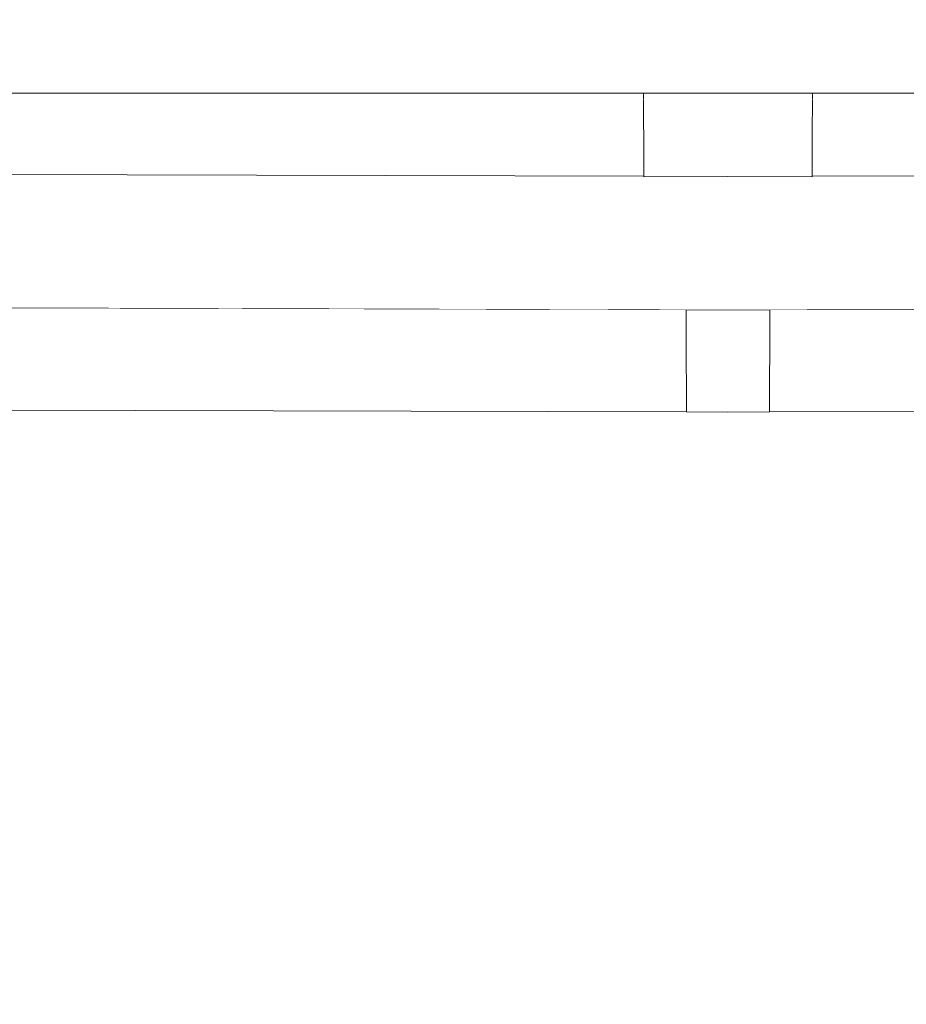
# Model space of a CAD drawing. Header units: millimetres. Extents: x -30280 to 309309, y -17460 to 4378.
# Tile 916 of 1056: x 252619 to 252758, y -13150 to -12996. Entities that reach past the tile are written whole.
import ezdxf

# ---------------------------------------------------------------- set-up
doc = ezdxf.new("R2010")
doc.units = ezdxf.units.MM
doc.header["$MEASUREMENT"] = 0
doc.linetypes.add('Wipeout_Contour', pattern=[1000, 0, -1000])
for name, color, linetype in [('Nuevo_08_E_Envans secs', 7, 'Continuous'), ('Nuevo_09_EI_Mobiliari general', 7, 'Continuous'), ('Nuevo_Ventanas Archicad', 7, 'Continuous')]:
    doc.layers.add(name, color=color, linetype=linetype)
doc.layers.add('Nuevo_09_EI_Mobiliari general_Pluma_Nº__1', color=7, linetype='Continuous', lineweight=5)

# ---------------------------------------------------------------- blocks, each defined once
blk = doc.blocks.new('Elem Sección_541_6', base_point=(235890.59, -13459.98))
at = {"color": 254, "linetype": 'Wipeout_Contour', "lineweight": 0, "ltscale": 1517989.291840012}
blk.add_wipeout([(248979.88, -11359.98), (254508.64, -11359.98), (254508.64, -13457.98), (254654.2, -13457.98), (254654.2, -11012.98), (248979.88, -11012.98)], dxfattribs=at).dxf.layer = 'Nuevo_08_E_Envans secs'
blk = doc.blocks.new('Elem Sección_543_6', base_point=(235890.59, -13459.98))
at = {"color": 254, "linetype": 'Wipeout_Contour', "lineweight": 0, "ltscale": 31165908.05935061}
blk.add_wipeout([(253368.64, -11399.98), (248979.88, -11399.98), (248979.88, -13305.67), (249022.42, -13068.12), (249023.05, -13065.78), (249026.98, -13043.49), (249005.39, -13043.49), (249005.39, -12987.92), (249005.46, -12987.92), (249019.02, -12561.81), (249441.75, -12561.81), (249455.32, -12987.92), (249455.39, -12987.92), (249455.39, -13043.49), (249433.79, -13043.49), (249437.72, -13065.78), (249438.36, -13068.12), (249480.39, -13302.86), (249522.42, -13068.12), (249523.05, -13065.78), (249526.98, -13043.49), (249505.39, -13043.49), (249505.39, -12987.92), (249505.46, -12987.92), (249519.02, -12561.81), (249941.75, -12561.81), (249955.32, -12987.92), (249955.39, -12987.92), (249955.39, -13043.49), (249933.79, -13043.49), (249937.72, -13065.78), (249938.36, -13068.12), (249980.39, -13302.86), (250022.42, -13068.12), (250023.05, -13065.78), (250026.98, -13043.49), (250005.39, -13043.49), (250005.39, -12987.92), (250005.46, -12987.92), (250019.02, -12561.81), (250441.75, -12561.81), (250455.32, -12987.92), (250455.39, -12987.92), (250455.39, -13043.49), (250433.79, -13043.49), (250437.72, -13065.78), (250438.36, -13068.12), (250480.39, -13302.86), (250522.42, -13068.12), (250523.05, -13065.78), (250526.98, -13043.49), (250505.39, -13043.49), (250505.39, -12987.92), (250505.46, -12987.92), (250519.02, -12561.81), (250941.75, -12561.81), (250955.32, -12987.92), (250955.39, -12987.92), (250955.39, -13043.49), (250933.79, -13043.49), (250937.72, -13065.78), (250938.36, -13068.12), (250980.39, -13302.86), (251022.42, -13068.12), (251023.05, -13065.78), (251026.98, -13043.49), (251005.39, -13043.49), (251005.39, -12987.92), (251005.46, -12987.92), (251019.02, -12561.81), (251441.75, -12561.81), (251455.32, -12987.92), (251455.39, -12987.92), (251455.39, -13043.49), (251433.79, -13043.49), (251437.72, -13065.78), (251438.36, -13068.12), (251480.39, -13302.86), (251522.42, -13068.12), (251523.05, -13065.78), (251526.98, -13043.49), (251505.39, -13043.49), (251505.39, -12987.92), (251505.46, -12987.92), (251519.02, -12561.81), (251941.75, -12561.81), (251955.32, -12987.92), (251955.39, -12987.92), (251955.39, -13043.49), (251933.79, -13043.49), (251937.72, -13065.78), (251938.36, -13068.12), (251980.39, -13302.86), (252022.42, -13068.12), (252023.05, -13065.78), (252026.98, -13043.49), (252005.39, -13043.49), (252005.39, -12987.92), (252005.46, -12987.92), (252019.02, -12561.81), (252441.75, -12561.81), (252455.32, -12987.92), (252455.39, -12987.92), (252455.39, -13043.49), (252433.79, -13043.49), (252437.72, -13065.78), (252438.36, -13068.12), (252480.39, -13302.86), (252522.42, -13068.12), (252523.05, -13065.78), (252526.98, -13043.49), (252505.39, -13043.49), (252505.39, -12987.92), (252505.46, -12987.92), (252519.02, -12561.81), (252941.75, -12561.81), (252955.32, -12987.92), (252955.39, -12987.92), (252955.39, -13043.49), (252933.79, -13043.49), (252937.72, -13065.78), (252938.36, -13068.12), (252999.57, -13409.98), (253368.64, -13409.98)], dxfattribs=at).dxf.layer = 'Nuevo_Ventanas Archicad'
at = {"color": 254, "linetype": 'Wipeout_Contour', "lineweight": 0, "ltscale": 7085725.743477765}
blk.add_wipeout([(252489.01, -13351), (252499.57, -13409.98), (252982.17, -13409.98), (252921.94, -13068.44), (252921.83, -13068.03), (252920.62, -13065.48), (252918.96, -13063.15), (252916.85, -13061.07), (252914.39, -13059.39), (252911.68, -13058.15), (252908.79, -13057.39), (252905.81, -13057.14), (252905.81, -13057.12), (252736.9, -13057.58), (252736.9, -13057.62), (252730.39, -13057.6), (252723.88, -13057.62), (252723.88, -13057.58), (252554.96, -13057.12), (252554.96, -13057.14), (252551.98, -13057.39), (252549.09, -13058.15), (252546.38, -13059.39), (252543.93, -13061.07), (252541.81, -13063.15), (252540.15, -13065.48), (252538.94, -13068.03), (252538.83, -13068.44)], dxfattribs=at).dxf.layer = 'Nuevo_Ventanas Archicad'
blk = doc.blocks.new('Elem Sección_553_6', base_point=(235890.59, -13459.98))
at = {"color": 254, "linetype": 'Wipeout_Contour', "lineweight": 0, "ltscale": 1012258.452813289}
blk.add_wipeout([(252505.39, -13007.67), (252955.39, -13007.67), (252955.39, -12996.14), (252505.39, -12996.14)], dxfattribs=at).dxf.layer = 'Nuevo_09_EI_Mobiliari general'
at = {"color": 254, "linetype": 'Wipeout_Contour', "lineweight": 0, "ltscale": 9616510.659795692}
blk.add_wipeout([(252543.28, -13043.22), (252543.41, -13043.22), (252543.73, -13043.07), (252549.28, -13041.62), (252554.94, -13041.15), (252554.94, -13041.12), (252730.39, -13041.6), (252905.83, -13041.12), (252905.83, -13041.15), (252911.49, -13041.62), (252917.04, -13043.07), (252917.37, -13043.22), (252917.5, -13043.22), (252915.92, -13034.29), (252915.15, -13031.42), (252913.9, -13028.73), (252912.19, -13026.3), (252910.09, -13024.2), (252907.65, -13022.5), (252904.96, -13021.25), (252902.09, -13020.49), (252899.13, -13020.24), (252899.13, -13020.22), (252743.58, -13020.65), (252743.58, -13020.73), (252730.39, -13020.69), (252717.2, -13020.73), (252717.2, -13020.65), (252561.64, -13020.22), (252561.64, -13020.24), (252558.68, -13020.49), (252555.81, -13021.25), (252553.12, -13022.5), (252550.69, -13024.2), (252548.58, -13026.3), (252546.88, -13028.73), (252545.62, -13031.42), (252544.85, -13034.29)], dxfattribs=at).dxf.layer = 'Nuevo_09_EI_Mobiliari general'
at = {"color": 254, "linetype": 'Wipeout_Contour', "lineweight": 0, "ltscale": 759214.35857}
blk.add_wipeout([(252736.91, -13053.58), (252730.39, -13053.6), (252736.91, -13053.62)], dxfattribs=at).dxf.layer = 'Nuevo_09_EI_Mobiliari general'
at = {"color": 254, "linetype": 'Wipeout_Contour', "lineweight": 0, "ltscale": 1012596.794648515}
blk.add_wipeout([(252730.39, -13007.67), (252730.39, -13008.69), (252899.16, -13008.22), (252899.16, -13007.67)], dxfattribs=at).dxf.layer = 'Nuevo_09_EI_Mobiliari general'
at = {"color": 254, "linetype": 'Wipeout_Contour', "lineweight": 0, "ltscale": 1012235.957349}
blk.add_wipeout([(252717.2, -13020.6), (252717.2, -13020.73), (252730.39, -13020.69), (252730.39, -13020.57)], dxfattribs=at).dxf.layer = 'Nuevo_09_EI_Mobiliari general'
at = {"color": 254, "linetype": 'Wipeout_Contour', "lineweight": 0, "ltscale": 1012625.641213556}
blk.add_wipeout([(252743.58, -13020.65), (252899.13, -13020.22), (252899.13, -13020.1), (252743.58, -13020.53)], dxfattribs=at).dxf.layer = 'Nuevo_09_EI_Mobiliari general'
at = {"color": 254, "linetype": 'Wipeout_Contour', "lineweight": 0, "ltscale": 1011916.164914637}
blk.add_wipeout([(252554.94, -13041.12), (252554.94, -13041.24), (252730.39, -13041.72), (252730.39, -13041.6)], dxfattribs=at).dxf.layer = 'Nuevo_09_EI_Mobiliari general'
at = {"color": 254, "linetype": 'Wipeout_Contour', "lineweight": 0, "ltscale": 1012282.248657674}
blk.add_wipeout([(252730.39, -13053.6), (252730.39, -13054.74), (252736.91, -13054.76), (252736.91, -13053.62)], dxfattribs=at).dxf.layer = 'Nuevo_09_EI_Mobiliari general'
at = {"color": 254, "linetype": 'Wipeout_Contour', "lineweight": 0, "ltscale": 1012597.033549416}
blk.add_wipeout([(252899.16, -13008.22), (252730.39, -13008.69), (252730.39, -13009.95), (252899.17, -13009.48)], dxfattribs=at).dxf.layer = 'Nuevo_09_EI_Mobiliari general'
at = {"color": 254, "linetype": 'Wipeout_Contour', "lineweight": 0, "ltscale": 1011916.21466583}
blk.add_wipeout([(252554.94, -13041.24), (252554.94, -13041.6), (252730.39, -13042.09), (252730.39, -13041.72)], dxfattribs=at).dxf.layer = 'Nuevo_09_EI_Mobiliari general'
at = {"color": 254, "linetype": 'Wipeout_Contour', "lineweight": 0, "ltscale": 1012282.461480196}
blk.add_wipeout([(252730.39, -13054.74), (252730.39, -13055.73), (252736.91, -13055.75), (252736.91, -13054.76)], dxfattribs=at).dxf.layer = 'Nuevo_09_EI_Mobiliari general'
at = {"layer": 'Nuevo_09_EI_Mobiliari general_Pluma_Nº__1', "color": 7, "linetype": 'Continuous', "lineweight": 5}
blk.add_line((252743.62, -13007.67), (252743.61, -13008.65), dxfattribs=at)
at = {"color": 254, "linetype": 'Wipeout_Contour', "lineweight": 0, "ltscale": 1011922.592283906}
blk.add_wipeout([(252561.61, -13007.67), (252561.61, -13008.22), (252730.39, -13008.69), (252730.39, -13007.67)], dxfattribs=at).dxf.layer = 'Nuevo_09_EI_Mobiliari general'
at = {"color": 254, "linetype": 'Wipeout_Contour', "lineweight": 0, "ltscale": 1519063.252747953}
blk.add_wipeout([(252730.39, -13011.3), (252899.11, -13010.83), (252899.1, -13009.5), (252899.17, -13009.51), (252899.17, -13009.48), (252730.39, -13009.95)], dxfattribs=at).dxf.layer = 'Nuevo_09_EI_Mobiliari general'
at = {"color": 254, "linetype": 'Wipeout_Contour', "lineweight": 0, "ltscale": 1011916.311300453}
blk.add_wipeout([(252554.94, -13041.6), (252554.94, -13042.19), (252730.39, -13042.67), (252730.39, -13042.09)], dxfattribs=at).dxf.layer = 'Nuevo_09_EI_Mobiliari general'
at = {"color": 254, "linetype": 'Wipeout_Contour', "lineweight": 0, "ltscale": 1012282.639739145}
blk.add_wipeout([(252730.39, -13055.73), (252730.39, -13056.53), (252736.9, -13056.55), (252736.91, -13055.75)], dxfattribs=at).dxf.layer = 'Nuevo_09_EI_Mobiliari general'
at = {"layer": 'Nuevo_09_EI_Mobiliari general_Pluma_Nº__1', "color": 7, "linetype": 'Continuous', "lineweight": 5}
blk.add_line((252743.61, -13008.73), (252743.61, -13009.92), dxfattribs=at)
at = {"color": 254, "linetype": 'Wipeout_Contour', "lineweight": 0, "ltscale": 1011922.821220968}
blk.add_wipeout([(252561.61, -13008.22), (252561.61, -13009.48), (252730.39, -13009.95), (252730.39, -13008.69)], dxfattribs=at).dxf.layer = 'Nuevo_09_EI_Mobiliari general'
at = {"color": 254, "linetype": 'Wipeout_Contour', "lineweight": 0, "ltscale": 1772155.512239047}
blk.add_wipeout([(252899.17, -13010.83), (252730.39, -13011.3), (252743.6, -13011.34), (252743.6, -13012.65), (252899.11, -13012.22), (252899.11, -13010.85), (252899.17, -13010.86)], dxfattribs=at).dxf.layer = 'Nuevo_09_EI_Mobiliari general'
at = {"color": 254, "linetype": 'Wipeout_Contour', "lineweight": 0, "ltscale": 1011916.451890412}
blk.add_wipeout([(252554.94, -13042.99), (252730.39, -13043.47), (252730.39, -13042.67), (252554.94, -13042.19)], dxfattribs=at).dxf.layer = 'Nuevo_09_EI_Mobiliari general'
at = {"color": 254, "linetype": 'Wipeout_Contour', "lineweight": 0, "ltscale": 1012282.778023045}
blk.add_wipeout([(252730.39, -13057.12), (252736.9, -13057.14), (252736.9, -13056.55), (252730.39, -13056.53)], dxfattribs=at).dxf.layer = 'Nuevo_09_EI_Mobiliari general'
at = {"layer": 'Nuevo_09_EI_Mobiliari general_Pluma_Nº__1', "color": 7, "linetype": 'Continuous', "lineweight": 5}
for p, q in [((252505.39, -13007.67), (252955.39, -13007.67)), ((252717.16, -13007.67), (252717.16, -13008.65)), ((252723.83, -13041.62), (252723.83, -13041.71)), ((252723.83, -13041.71), (252723.83, -13042.07))]:
    blk.add_line(p, q, dxfattribs=at)
at = {"color": 254, "linetype": 'Wipeout_Contour', "lineweight": 0, "ltscale": 1517717.053107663}
blk.add_wipeout([(252561.61, -13009.51), (252561.67, -13009.5), (252561.67, -13010.83), (252730.39, -13011.3), (252730.39, -13009.95), (252561.61, -13009.48)], dxfattribs=at).dxf.layer = 'Nuevo_09_EI_Mobiliari general'
at = {"color": 254, "linetype": 'Wipeout_Contour', "lineweight": 0, "ltscale": 1518922.774793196}
blk.add_wipeout([(252730.39, -13012.69), (252743.6, -13012.73), (252743.6, -13014.04), (252899.11, -13013.61), (252899.11, -13012.24), (252899.11, -13012.22)], dxfattribs=at).dxf.layer = 'Nuevo_09_EI_Mobiliari general'
at = {"color": 254, "linetype": 'Wipeout_Contour', "lineweight": 0, "ltscale": 1012617.00502266}
blk.add_wipeout([(252730.39, -13041.6), (252730.39, -13041.72), (252905.83, -13041.24), (252905.83, -13041.12)], dxfattribs=at).dxf.layer = 'Nuevo_09_EI_Mobiliari general'
at = {"color": 254, "linetype": 'Wipeout_Contour', "lineweight": 0, "ltscale": 1011916.632171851}
blk.add_wipeout([(252554.94, -13042.99), (252554.94, -13043.98), (252730.39, -13044.46), (252730.39, -13043.47)], dxfattribs=at).dxf.layer = 'Nuevo_09_EI_Mobiliari general'
at = {"color": 254, "linetype": 'Wipeout_Contour', "lineweight": 0, "ltscale": 1012282.872114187}
blk.add_wipeout([(252730.39, -13057.12), (252730.39, -13057.48), (252736.9, -13057.5), (252736.9, -13057.14)], dxfattribs=at).dxf.layer = 'Nuevo_09_EI_Mobiliari general'
at = {"layer": 'Nuevo_09_EI_Mobiliari general_Pluma_Nº__1', "color": 7, "linetype": 'Continuous', "lineweight": 5}
for p, q in [((252717.16, -13008.73), (252717.17, -13009.92)), ((252723.83, -13042.07), (252723.83, -13042.66))]:
    blk.add_line(p, q, dxfattribs=at)
at = {"color": 254, "linetype": 'Wipeout_Contour', "lineweight": 0, "ltscale": 1770808.621324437}
blk.add_wipeout([(252561.61, -13010.86), (252561.67, -13010.85), (252561.66, -13012.22), (252730.39, -13012.69), (252743.6, -13012.65), (252743.6, -13011.34), (252561.61, -13010.83)], dxfattribs=at).dxf.layer = 'Nuevo_09_EI_Mobiliari general'
at = {"color": 254, "linetype": 'Wipeout_Contour', "lineweight": 0, "ltscale": 759169.829934}
blk.add_wipeout([(252730.39, -13014.08), (252717.18, -13014.04), (252717.18, -13014.11)], dxfattribs=at).dxf.layer = 'Nuevo_09_EI_Mobiliari general'
at = {"color": 254, "linetype": 'Wipeout_Contour', "lineweight": 0, "ltscale": 1265857.627228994}
blk.add_wipeout([(252743.6, -13014.04), (252743.59, -13015.39), (252899.12, -13014.95), (252899.11, -13013.63), (252899.11, -13013.61)], dxfattribs=at).dxf.layer = 'Nuevo_09_EI_Mobiliari general'
at = {"color": 254, "linetype": 'Wipeout_Contour', "lineweight": 0, "ltscale": 1012617.05474054}
blk.add_wipeout([(252730.39, -13042.09), (252905.83, -13041.6), (252905.83, -13041.24), (252730.39, -13041.72)], dxfattribs=at).dxf.layer = 'Nuevo_09_EI_Mobiliari general'
at = {"color": 254, "linetype": 'Wipeout_Contour', "lineweight": 0, "ltscale": 1011916.846677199}
blk.add_wipeout([(252554.94, -13043.98), (252554.94, -13045.12), (252730.39, -13045.6), (252730.39, -13044.46)], dxfattribs=at).dxf.layer = 'Nuevo_09_EI_Mobiliari general'
at = {"color": 254, "linetype": 'Wipeout_Contour', "lineweight": 0, "ltscale": 1012282.919153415}
blk.add_wipeout([(252730.39, -13057.48), (252730.39, -13057.6), (252736.9, -13057.62), (252736.9, -13057.5)], dxfattribs=at).dxf.layer = 'Nuevo_09_EI_Mobiliari general'
at = {"layer": 'Nuevo_09_EI_Mobiliari general_Pluma_Nº__1', "color": 7, "linetype": 'Continuous', "lineweight": 5}
for p, q in [((252717.17, -13009.99), (252717.17, -13011.26)), ((252717.17, -13011.26), (252717.17, -13011.34)), ((252743.61, -13011.26), (252743.6, -13011.34)), ((252743.61, -13009.99), (252743.61, -13011.26)), ((252723.83, -13042.66), (252723.83, -13043.46))]:
    blk.add_line(p, q, dxfattribs=at)
at = {"color": 254, "linetype": 'Wipeout_Contour', "lineweight": 0, "ltscale": 1012234.715123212}
blk.add_wipeout([(252730.39, -13014.08), (252717.18, -13014.11), (252717.18, -13015.46), (252730.39, -13015.42)], dxfattribs=at).dxf.layer = 'Nuevo_09_EI_Mobiliari general'
at = {"color": 254, "linetype": 'Wipeout_Contour', "lineweight": 0, "ltscale": 1265857.968687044}
blk.add_wipeout([(252743.59, -13015.39), (252743.59, -13016.65), (252899.12, -13016.22), (252899.12, -13014.98), (252899.12, -13014.95)], dxfattribs=at).dxf.layer = 'Nuevo_09_EI_Mobiliari general'
at = {"color": 254, "linetype": 'Wipeout_Contour', "lineweight": 0, "ltscale": 1012617.154004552}
blk.add_wipeout([(252905.83, -13041.6), (252730.39, -13042.09), (252730.39, -13042.67), (252905.83, -13042.19)], dxfattribs=at).dxf.layer = 'Nuevo_09_EI_Mobiliari general'
at = {"color": 254, "linetype": 'Wipeout_Contour', "lineweight": 0, "ltscale": 1011917.088894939}
blk.add_wipeout([(252554.94, -13045.12), (252554.93, -13046.38), (252730.39, -13046.87), (252730.39, -13045.6)], dxfattribs=at).dxf.layer = 'Nuevo_09_EI_Mobiliari general'
at = {"layer": 'Nuevo_09_EI_Mobiliari general_Pluma_Nº__1', "color": 7, "linetype": 'Continuous', "lineweight": 5}
for p, q in [((252723.83, -13043.46), (252723.84, -13044.44)), ((252723.84, -13044.44), (252723.84, -13045.58))]:
    blk.add_line(p, q, dxfattribs=at)
at = {"color": 254, "linetype": 'Wipeout_Contour', "lineweight": 0, "ltscale": 1264847.270579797}
blk.add_wipeout([(252561.66, -13013.61), (252743.6, -13014.11), (252743.6, -13012.73), (252561.66, -13012.22), (252561.66, -13012.24)], dxfattribs=at).dxf.layer = 'Nuevo_09_EI_Mobiliari general'
at = {"color": 254, "linetype": 'Wipeout_Contour', "lineweight": 0, "ltscale": 1012234.990981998}
blk.add_wipeout([(252730.39, -13015.42), (252717.18, -13015.46), (252717.18, -13016.73), (252730.39, -13016.69)], dxfattribs=at).dxf.layer = 'Nuevo_09_EI_Mobiliari general'
at = {"color": 254, "linetype": 'Wipeout_Contour', "lineweight": 0, "ltscale": 1265858.28464743}
blk.add_wipeout([(252743.59, -13016.65), (252743.59, -13017.79), (252899.12, -13017.36), (252899.12, -13016.24), (252899.12, -13016.22)], dxfattribs=at).dxf.layer = 'Nuevo_09_EI_Mobiliari general'
at = {"color": 254, "linetype": 'Wipeout_Contour', "lineweight": 0, "ltscale": 1012617.299801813}
blk.add_wipeout([(252905.83, -13042.19), (252730.39, -13042.67), (252730.39, -13043.47), (252905.83, -13042.99)], dxfattribs=at).dxf.layer = 'Nuevo_09_EI_Mobiliari general'
at = {"color": 254, "linetype": 'Wipeout_Contour', "lineweight": 0, "ltscale": 1011917.351474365}
blk.add_wipeout([(252554.93, -13046.38), (252554.93, -13047.73), (252730.39, -13048.21), (252730.39, -13046.87)], dxfattribs=at).dxf.layer = 'Nuevo_09_EI_Mobiliari general'
at = {"layer": 'Nuevo_09_EI_Mobiliari general_Pluma_Nº__1', "color": 7, "linetype": 'Continuous', "lineweight": 5}
for p, q in [((252717.17, -13011.34), (252717.17, -13012.65)), ((252743.6, -13011.34), (252743.6, -13012.65)), ((252717.17, -13012.65), (252717.17, -13012.73)), ((252743.6, -13012.65), (252743.6, -13012.73)), ((252554.94, -13041.12), (252736.94, -13041.62)), ((252905.83, -13041.12), (252723.83, -13041.62)), ((252736.94, -13041.62), (252736.94, -13041.71)), ((252736.94, -13041.71), (252736.94, -13042.07)), ((252723.84, -13045.58), (252723.84, -13046.85))]:
    blk.add_line(p, q, dxfattribs=at)
at = {"color": 254, "linetype": 'Wipeout_Contour', "lineweight": 0, "ltscale": 1264949.18625789}
blk.add_wipeout([(252561.66, -13014.95), (252717.18, -13015.39), (252717.18, -13014.11), (252717.18, -13014.04), (252561.66, -13013.61)], dxfattribs=at).dxf.layer = 'Nuevo_09_EI_Mobiliari general'
at = {"color": 254, "linetype": 'Wipeout_Contour', "lineweight": 0, "ltscale": 1012287.477421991}
blk.add_wipeout([(252730.39, -13014.08), (252730.39, -13015.42), (252743.59, -13015.46), (252743.6, -13014.11)], dxfattribs=at).dxf.layer = 'Nuevo_09_EI_Mobiliari general'
at = {"color": 254, "linetype": 'Wipeout_Contour', "lineweight": 0, "ltscale": 1012235.245247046}
blk.add_wipeout([(252730.39, -13016.69), (252717.18, -13016.73), (252717.19, -13017.87), (252730.39, -13017.83)], dxfattribs=at).dxf.layer = 'Nuevo_09_EI_Mobiliari general'
at = {"color": 254, "linetype": 'Wipeout_Contour', "lineweight": 0, "ltscale": 1012625.167288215}
blk.add_wipeout([(252743.58, -13018.78), (252899.13, -13018.35), (252899.12, -13017.36), (252743.59, -13017.79)], dxfattribs=at).dxf.layer = 'Nuevo_09_EI_Mobiliari general'
at = {"color": 254, "linetype": 'Wipeout_Contour', "lineweight": 0, "ltscale": 1012617.487713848}
blk.add_wipeout([(252730.39, -13043.47), (252730.39, -13044.46), (252905.84, -13043.98), (252905.83, -13042.99)], dxfattribs=at).dxf.layer = 'Nuevo_09_EI_Mobiliari general'
at = {"color": 254, "linetype": 'Wipeout_Contour', "lineweight": 0, "ltscale": 1770755.694143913}
blk.add_wipeout([(252554.93, -13047.76), (252554.99, -13047.75), (252554.99, -13049.12), (252723.85, -13049.58), (252723.85, -13048.23), (252730.39, -13048.21), (252554.93, -13047.73)], dxfattribs=at).dxf.layer = 'Nuevo_09_EI_Mobiliari general'
at = {"layer": 'Nuevo_09_EI_Mobiliari general_Pluma_Nº__1', "color": 7, "linetype": 'Continuous', "lineweight": 5}
for p, q in [((252717.17, -13012.73), (252717.18, -13014.04)), ((252743.6, -13012.73), (252743.6, -13014.04)), ((252717.18, -13014.04), (252717.18, -13014.11)), ((252743.6, -13014.04), (252743.6, -13014.11)), ((252736.94, -13042.07), (252736.94, -13042.66))]:
    blk.add_line(p, q, dxfattribs=at)
at = {"color": 254, "linetype": 'Wipeout_Contour', "lineweight": 0, "ltscale": 1264949.528644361}
blk.add_wipeout([(252561.65, -13016.22), (252717.18, -13016.65), (252717.18, -13015.46), (252717.18, -13015.39), (252561.66, -13014.95)], dxfattribs=at).dxf.layer = 'Nuevo_09_EI_Mobiliari general'
at = {"color": 254, "linetype": 'Wipeout_Contour', "lineweight": 0, "ltscale": 1012287.738667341}
blk.add_wipeout([(252730.39, -13016.69), (252743.59, -13016.73), (252743.59, -13015.46), (252730.39, -13015.42)], dxfattribs=at).dxf.layer = 'Nuevo_09_EI_Mobiliari general'
at = {"color": 254, "linetype": 'Wipeout_Contour', "lineweight": 0, "ltscale": 1012235.470187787}
blk.add_wipeout([(252730.39, -13017.83), (252717.19, -13017.87), (252717.19, -13018.85), (252730.39, -13018.82)], dxfattribs=at).dxf.layer = 'Nuevo_09_EI_Mobiliari general'
at = {"color": 254, "linetype": 'Wipeout_Contour', "lineweight": 0, "ltscale": 1265858.802734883}
blk.add_wipeout([(252743.58, -13018.78), (252743.58, -13019.58), (252899.13, -13019.15), (252899.13, -13018.37), (252899.13, -13018.35)], dxfattribs=at).dxf.layer = 'Nuevo_09_EI_Mobiliari general'
at = {"color": 254, "linetype": 'Wipeout_Contour', "lineweight": 0, "ltscale": 1012617.712031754}
blk.add_wipeout([(252730.39, -13044.46), (252730.39, -13045.6), (252905.84, -13045.12), (252905.84, -13043.98)], dxfattribs=at).dxf.layer = 'Nuevo_09_EI_Mobiliari general'
at = {"color": 254, "linetype": 'Wipeout_Contour', "lineweight": 0, "ltscale": 1264997.78725693}
blk.add_wipeout([(252554.99, -13049.12), (252554.98, -13050.51), (252730.39, -13050.99), (252736.92, -13050.97), (252736.93, -13049.62)], dxfattribs=at).dxf.layer = 'Nuevo_09_EI_Mobiliari general'
at = {"layer": 'Nuevo_09_EI_Mobiliari general_Pluma_Nº__1', "color": 7, "linetype": 'Continuous', "lineweight": 5}
for p, q in [((252717.18, -13014.11), (252717.18, -13015.39)), ((252743.6, -13014.11), (252743.59, -13015.39)), ((252743.59, -13015.39), (252743.59, -13015.46)), ((252736.94, -13042.66), (252736.94, -13043.46))]:
    blk.add_line(p, q, dxfattribs=at)
at = {"color": 254, "linetype": 'Wipeout_Contour', "lineweight": 0, "ltscale": 1264949.845977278}
blk.add_wipeout([(252561.65, -13017.36), (252717.19, -13017.79), (252717.18, -13016.73), (252717.18, -13016.65), (252561.65, -13016.22)], dxfattribs=at).dxf.layer = 'Nuevo_09_EI_Mobiliari general'
at = {"color": 254, "linetype": 'Wipeout_Contour', "lineweight": 0, "ltscale": 1012287.979448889}
blk.add_wipeout([(252730.39, -13017.83), (252743.59, -13017.87), (252743.59, -13016.73), (252730.39, -13016.69)], dxfattribs=at).dxf.layer = 'Nuevo_09_EI_Mobiliari general'
at = {"color": 254, "linetype": 'Wipeout_Contour', "lineweight": 0, "ltscale": 1012235.658962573}
blk.add_wipeout([(252730.39, -13018.82), (252717.19, -13018.85), (252717.19, -13019.65), (252730.39, -13019.62)], dxfattribs=at).dxf.layer = 'Nuevo_09_EI_Mobiliari general'
at = {"color": 254, "linetype": 'Wipeout_Contour', "lineweight": 0, "ltscale": 1265858.989151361}
blk.add_wipeout([(252743.58, -13019.58), (252743.58, -13020.17), (252899.13, -13019.73), (252899.13, -13019.17), (252899.13, -13019.15)], dxfattribs=at).dxf.layer = 'Nuevo_09_EI_Mobiliari general'
at = {"color": 254, "linetype": 'Wipeout_Contour', "lineweight": 0, "ltscale": 1012617.965956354}
blk.add_wipeout([(252905.84, -13045.12), (252730.39, -13045.6), (252730.39, -13046.87), (252905.84, -13046.38)], dxfattribs=at).dxf.layer = 'Nuevo_09_EI_Mobiliari general'
at = {"color": 254, "linetype": 'Wipeout_Contour', "lineweight": 0, "ltscale": 1264971.962068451}
blk.add_wipeout([(252554.98, -13050.51), (252554.98, -13051.86), (252723.86, -13052.32), (252723.85, -13051.01), (252730.39, -13050.99)], dxfattribs=at).dxf.layer = 'Nuevo_09_EI_Mobiliari general'
at = {"layer": 'Nuevo_09_EI_Mobiliari general_Pluma_Nº__1', "color": 7, "linetype": 'Continuous', "lineweight": 5}
for p, q in [((252717.18, -13015.39), (252717.18, -13015.46)), ((252743.59, -13015.46), (252743.59, -13016.65)), ((252743.59, -13016.65), (252743.59, -13016.73)), ((252736.94, -13043.46), (252736.94, -13044.44)), ((252736.94, -13044.44), (252736.94, -13045.58))]:
    blk.add_line(p, q, dxfattribs=at)
at = {"color": 254, "linetype": 'Wipeout_Contour', "lineweight": 0, "ltscale": 1011898.383847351}
blk.add_wipeout([(252561.65, -13018.35), (252717.19, -13018.78), (252717.19, -13017.79), (252561.65, -13017.36)], dxfattribs=at).dxf.layer = 'Nuevo_09_EI_Mobiliari general'
at = {"color": 254, "linetype": 'Wipeout_Contour', "lineweight": 0, "ltscale": 1012235.805824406}
blk.add_wipeout([(252730.39, -13019.62), (252717.19, -13019.65), (252717.19, -13020.24), (252730.39, -13020.21)], dxfattribs=at).dxf.layer = 'Nuevo_09_EI_Mobiliari general'
at = {"color": 254, "linetype": 'Wipeout_Contour', "lineweight": 0, "ltscale": 1265859.11914293}
blk.add_wipeout([(252743.58, -13020.17), (252743.58, -13020.53), (252899.13, -13020.1), (252899.13, -13019.76), (252899.13, -13019.73)], dxfattribs=at).dxf.layer = 'Nuevo_09_EI_Mobiliari general'
at = {"color": 254, "linetype": 'Wipeout_Contour', "lineweight": 0, "ltscale": 1012618.241772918}
blk.add_wipeout([(252905.84, -13046.38), (252730.39, -13046.87), (252730.39, -13048.21), (252905.85, -13047.73)], dxfattribs=at).dxf.layer = 'Nuevo_09_EI_Mobiliari general'
at = {"color": 254, "linetype": 'Wipeout_Contour', "lineweight": 0, "ltscale": 1264965.70434238}
blk.add_wipeout([(252554.98, -13051.86), (252554.98, -13053.12), (252723.86, -13053.58), (252723.86, -13052.36), (252723.86, -13052.32)], dxfattribs=at).dxf.layer = 'Nuevo_09_EI_Mobiliari general'
at = {"color": 254, "linetype": 'Wipeout_Contour', "lineweight": 0, "ltscale": 759214.170484}
blk.add_wipeout([(252736.92, -13052.32), (252730.39, -13052.34), (252736.92, -13052.36)], dxfattribs=at).dxf.layer = 'Nuevo_09_EI_Mobiliari general'
at = {"layer": 'Nuevo_09_EI_Mobiliari general_Pluma_Nº__1', "color": 7, "linetype": 'Continuous', "lineweight": 5}
for p, q in [((252717.18, -13015.46), (252717.18, -13016.65)), ((252717.18, -13016.65), (252717.18, -13016.73)), ((252736.94, -13045.58), (252736.93, -13046.85))]:
    blk.add_line(p, q, dxfattribs=at)
at = {"color": 254, "linetype": 'Wipeout_Contour', "lineweight": 0, "ltscale": 1012288.192437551}
blk.add_wipeout([(252743.59, -13017.87), (252730.39, -13017.83), (252730.39, -13018.82), (252743.58, -13018.85)], dxfattribs=at).dxf.layer = 'Nuevo_09_EI_Mobiliari general'
at = {"color": 254, "linetype": 'Wipeout_Contour', "lineweight": 0, "ltscale": 1012235.906306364}
blk.add_wipeout([(252730.39, -13020.21), (252717.19, -13020.24), (252717.2, -13020.6), (252730.39, -13020.57)], dxfattribs=at).dxf.layer = 'Nuevo_09_EI_Mobiliari general'
at = {"color": 254, "linetype": 'Wipeout_Contour', "lineweight": 0, "ltscale": 1772156.246713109}
blk.add_wipeout([(252905.85, -13047.73), (252723.85, -13048.23), (252723.85, -13049.58), (252730.39, -13049.6), (252905.79, -13049.12), (252905.78, -13047.75), (252905.85, -13047.76)], dxfattribs=at).dxf.layer = 'Nuevo_09_EI_Mobiliari general'
at = {"color": 254, "linetype": 'Wipeout_Contour', "lineweight": 0, "ltscale": 1264966.022718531}
blk.add_wipeout([(252554.98, -13053.12), (252554.97, -13054.26), (252723.86, -13054.73), (252723.86, -13053.62), (252723.86, -13053.58)], dxfattribs=at).dxf.layer = 'Nuevo_09_EI_Mobiliari general'
at = {"layer": 'Nuevo_09_EI_Mobiliari general_Pluma_Nº__1', "color": 7, "linetype": 'Continuous', "lineweight": 5}
for p, q in [((252743.59, -13016.73), (252743.59, -13017.79)), ((252743.59, -13017.79), (252743.59, -13017.87)), ((252723.84, -13046.85), (252723.85, -13048.2)), ((252723.85, -13048.2), (252723.85, -13049.58)), ((252736.93, -13046.85), (252736.93, -13048.2))]:
    blk.add_line(p, q, dxfattribs=at)
at = {"color": 254, "linetype": 'Wipeout_Contour', "lineweight": 0, "ltscale": 1012288.371162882}
blk.add_wipeout([(252730.39, -13018.82), (252730.39, -13019.62), (252743.58, -13019.65), (252743.58, -13018.85)], dxfattribs=at).dxf.layer = 'Nuevo_09_EI_Mobiliari general'
at = {"color": 254, "linetype": 'Wipeout_Contour', "lineweight": 0, "ltscale": 1011898.858106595}
blk.add_wipeout([(252561.64, -13020.22), (252717.2, -13020.65), (252717.2, -13020.53), (252561.64, -13020.1)], dxfattribs=at).dxf.layer = 'Nuevo_09_EI_Mobiliari general'
at = {"color": 254, "linetype": 'Wipeout_Contour', "lineweight": 0, "ltscale": 1012288.653508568}
blk.add_wipeout([(252730.39, -13020.69), (252743.58, -13020.73), (252743.58, -13020.6), (252730.39, -13020.57)], dxfattribs=at).dxf.layer = 'Nuevo_09_EI_Mobiliari general'
at = {"color": 254, "linetype": 'Wipeout_Contour', "lineweight": 0, "ltscale": 1265699.235804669}
blk.add_wipeout([(252730.39, -13049.6), (252736.93, -13049.62), (252736.92, -13050.97), (252905.79, -13050.51), (252905.79, -13049.12)], dxfattribs=at).dxf.layer = 'Nuevo_09_EI_Mobiliari general'
at = {"color": 254, "linetype": 'Wipeout_Contour', "lineweight": 0, "ltscale": 1264966.306552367}
blk.add_wipeout([(252554.97, -13055.25), (252723.87, -13055.71), (252723.86, -13054.76), (252723.86, -13054.73), (252554.97, -13054.26)], dxfattribs=at).dxf.layer = 'Nuevo_09_EI_Mobiliari general'
at = {"layer": 'Nuevo_09_EI_Mobiliari general_Pluma_Nº__1', "color": 7, "linetype": 'Continuous', "lineweight": 5}
for p, q in [((252743.59, -13017.87), (252743.58, -13018.78)), ((252736.93, -13048.2), (252736.93, -13049.58))]:
    blk.add_line(p, q, dxfattribs=at)
at = {"color": 254, "linetype": 'Wipeout_Contour', "lineweight": 0, "ltscale": 1264950.368839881}
blk.add_wipeout([(252561.65, -13019.15), (252717.19, -13019.58), (252717.19, -13018.85), (252717.19, -13018.78), (252561.65, -13018.35)], dxfattribs=at).dxf.layer = 'Nuevo_09_EI_Mobiliari general'
at = {"color": 254, "linetype": 'Wipeout_Contour', "lineweight": 0, "ltscale": 1012288.51017719}
blk.add_wipeout([(252730.39, -13019.62), (252730.39, -13020.21), (252743.58, -13020.24), (252743.58, -13019.65)], dxfattribs=at).dxf.layer = 'Nuevo_09_EI_Mobiliari general'
at = {"color": 254, "linetype": 'Wipeout_Contour', "lineweight": 0, "ltscale": 1265847.70546214}
blk.add_wipeout([(252905.79, -13050.51), (252723.85, -13051.01), (252723.86, -13052.36), (252905.79, -13051.86), (252905.79, -13050.53)], dxfattribs=at).dxf.layer = 'Nuevo_09_EI_Mobiliari general'
at = {"color": 254, "linetype": 'Wipeout_Contour', "lineweight": 0, "ltscale": 1011906.178309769}
blk.add_wipeout([(252554.97, -13056.05), (252723.87, -13056.51), (252723.87, -13055.71), (252554.97, -13055.25)], dxfattribs=at).dxf.layer = 'Nuevo_09_EI_Mobiliari general'
at = {"layer": 'Nuevo_09_EI_Mobiliari general_Pluma_Nº__1', "color": 7, "linetype": 'Continuous', "lineweight": 5}
for p, q in [((252717.18, -13016.73), (252717.19, -13017.79)), ((252717.19, -13017.79), (252717.19, -13017.87)), ((252743.58, -13018.78), (252743.58, -13018.85)), ((252723.85, -13049.58), (252723.85, -13050.97)), ((252736.93, -13049.58), (252736.92, -13050.97))]:
    blk.add_line(p, q, dxfattribs=at)
at = {"color": 254, "linetype": 'Wipeout_Contour', "lineweight": 0, "ltscale": 1264950.559557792}
blk.add_wipeout([(252561.64, -13019.73), (252717.19, -13020.17), (252717.19, -13019.65), (252717.19, -13019.58), (252561.65, -13019.15)], dxfattribs=at).dxf.layer = 'Nuevo_09_EI_Mobiliari general'
at = {"color": 254, "linetype": 'Wipeout_Contour', "lineweight": 0, "ltscale": 1012288.605261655}
blk.add_wipeout([(252730.39, -13020.57), (252743.58, -13020.6), (252743.58, -13020.24), (252730.39, -13020.21)], dxfattribs=at).dxf.layer = 'Nuevo_09_EI_Mobiliari general'
at = {"color": 254, "linetype": 'Wipeout_Contour', "lineweight": 0, "ltscale": 2025064.01678773}
blk.add_wipeout([(252730.39, -13052.34), (252723.86, -13052.36), (252723.86, -13053.62), (252905.8, -13053.12), (252905.79, -13051.88), (252905.79, -13051.86), (252736.92, -13052.32), (252736.92, -13052.36)], dxfattribs=at).dxf.layer = 'Nuevo_09_EI_Mobiliari general'
at = {"color": 254, "linetype": 'Wipeout_Contour', "lineweight": 0, "ltscale": 1264966.73902259}
blk.add_wipeout([(252554.97, -13056.64), (252723.87, -13057.1), (252723.87, -13056.55), (252723.87, -13056.51), (252554.97, -13056.05)], dxfattribs=at).dxf.layer = 'Nuevo_09_EI_Mobiliari general'
at = {"layer": 'Nuevo_09_EI_Mobiliari general_Pluma_Nº__1', "color": 7, "linetype": 'Continuous', "lineweight": 5}
for p, q in [((252717.19, -13017.87), (252717.19, -13018.78)), ((252717.19, -13018.78), (252717.19, -13018.85)), ((252743.58, -13018.85), (252743.58, -13019.65)), ((252743.58, -13019.65), (252743.58, -13020.24)), ((252899.2, -13020.22), (252743.58, -13020.65)), ((252743.58, -13020.24), (252743.58, -13020.6)), ((252730.39, -13020.69), (252743.58, -13020.73)), ((252743.58, -13020.6), (252743.58, -13020.73)), ((252723.85, -13050.97), (252723.86, -13052.32)), ((252736.92, -13050.97), (252736.92, -13052.32))]:
    blk.add_line(p, q, dxfattribs=at)
at = {"color": 254, "linetype": 'Wipeout_Contour', "lineweight": 0, "ltscale": 1264950.696662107}
blk.add_wipeout([(252561.64, -13020.1), (252717.2, -13020.53), (252717.19, -13020.24), (252717.19, -13020.17), (252561.64, -13019.73)], dxfattribs=at).dxf.layer = 'Nuevo_09_EI_Mobiliari general'
at = {"color": 254, "linetype": 'Wipeout_Contour', "lineweight": 0, "ltscale": 1012256.184006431}
blk.add_wipeout([(252730.39, -13053.6), (252723.86, -13053.62), (252723.86, -13054.76), (252730.39, -13054.74)], dxfattribs=at).dxf.layer = 'Nuevo_09_EI_Mobiliari general'
at = {"color": 254, "linetype": 'Wipeout_Contour', "lineweight": 0, "ltscale": 1265874.454977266}
blk.add_wipeout([(252736.91, -13053.58), (252736.91, -13054.73), (252905.8, -13054.26), (252905.8, -13053.14), (252905.8, -13053.12)], dxfattribs=at).dxf.layer = 'Nuevo_09_EI_Mobiliari general'
at = {"color": 254, "linetype": 'Wipeout_Contour', "lineweight": 0, "ltscale": 1264966.876512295}
blk.add_wipeout([(252554.96, -13057), (252723.87, -13057.46), (252723.87, -13057.14), (252723.87, -13057.1), (252554.97, -13056.64)], dxfattribs=at).dxf.layer = 'Nuevo_09_EI_Mobiliari general'
at = {"layer": 'Nuevo_09_EI_Mobiliari general_Pluma_Nº__1', "color": 7, "linetype": 'Continuous', "lineweight": 5}
for p, q in [((252717.19, -13018.85), (252717.19, -13019.65)), ((252561.58, -13020.22), (252717.2, -13020.65)), ((252717.19, -13019.65), (252717.19, -13020.24)), ((252717.19, -13020.24), (252717.2, -13020.6)), ((252717.2, -13020.6), (252717.2, -13020.73)), ((252730.39, -13020.69), (252717.2, -13020.73)), ((252723.86, -13052.32), (252723.86, -13053.58))]:
    blk.add_line(p, q, dxfattribs=at)
at = {"color": 254, "linetype": 'Wipeout_Contour', "lineweight": 0, "ltscale": 1265874.736968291}
blk.add_wipeout([(252736.91, -13054.73), (252736.91, -13055.71), (252905.8, -13055.25), (252905.8, -13054.28), (252905.8, -13054.26)], dxfattribs=at).dxf.layer = 'Nuevo_09_EI_Mobiliari general'
at = {"color": 254, "linetype": 'Wipeout_Contour', "lineweight": 0, "ltscale": 1012256.410356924}
blk.add_wipeout([(252730.39, -13054.74), (252723.86, -13054.76), (252723.87, -13055.75), (252730.39, -13055.73)], dxfattribs=at).dxf.layer = 'Nuevo_09_EI_Mobiliari general'
at = {"color": 254, "linetype": 'Wipeout_Contour', "lineweight": 0, "ltscale": 1264966.959282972}
blk.add_wipeout([(252554.96, -13057.12), (252723.88, -13057.58), (252723.87, -13057.5), (252723.87, -13057.46), (252554.96, -13057)], dxfattribs=at).dxf.layer = 'Nuevo_09_EI_Mobiliari general'
at = {"layer": 'Nuevo_09_EI_Mobiliari general_Pluma_Nº__1', "color": 7, "linetype": 'Continuous', "lineweight": 5}
for p, q in [((252736.92, -13052.32), (252736.91, -13053.58)), ((252723.86, -13053.58), (252723.86, -13054.73))]:
    blk.add_line(p, q, dxfattribs=at)
at = {"color": 254, "linetype": 'Wipeout_Contour', "lineweight": 0, "ltscale": 1012256.600626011}
blk.add_wipeout([(252723.87, -13055.75), (252723.87, -13056.55), (252730.39, -13056.53), (252730.39, -13055.73)], dxfattribs=at).dxf.layer = 'Nuevo_09_EI_Mobiliari general'
at = {"color": 254, "linetype": 'Wipeout_Contour', "lineweight": 0, "ltscale": 1012632.955791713}
blk.add_wipeout([(252736.9, -13056.51), (252905.81, -13056.05), (252905.8, -13055.25), (252736.91, -13055.71)], dxfattribs=at).dxf.layer = 'Nuevo_09_EI_Mobiliari general'
at = {"layer": 'Nuevo_09_EI_Mobiliari general_Pluma_Nº__1', "color": 7, "linetype": 'Continuous', "lineweight": 5}
for p, q in [((252736.91, -13053.58), (252736.91, -13054.73)), ((252723.86, -13054.73), (252723.87, -13055.71))]:
    blk.add_line(p, q, dxfattribs=at)
at = {"color": 254, "linetype": 'Wipeout_Contour', "lineweight": 0, "ltscale": 1265875.162741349}
blk.add_wipeout([(252736.9, -13056.51), (252736.9, -13057.1), (252905.81, -13056.64), (252905.81, -13056.07), (252905.81, -13056.05)], dxfattribs=at).dxf.layer = 'Nuevo_09_EI_Mobiliari general'
at = {"color": 254, "linetype": 'Wipeout_Contour', "lineweight": 0, "ltscale": 1012256.749038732}
blk.add_wipeout([(252730.39, -13056.53), (252723.87, -13056.55), (252723.87, -13057.14), (252730.39, -13057.12)], dxfattribs=at).dxf.layer = 'Nuevo_09_EI_Mobiliari general'
at = {"layer": 'Nuevo_09_EI_Mobiliari general_Pluma_Nº__1', "color": 7, "linetype": 'Continuous', "lineweight": 5}
blk.add_line((252736.91, -13054.73), (252736.91, -13055.71), dxfattribs=at)
at = {"color": 254, "linetype": 'Wipeout_Contour', "lineweight": 0, "ltscale": 1012256.851057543}
blk.add_wipeout([(252730.39, -13057.12), (252723.87, -13057.14), (252723.87, -13057.5), (252730.39, -13057.48)], dxfattribs=at).dxf.layer = 'Nuevo_09_EI_Mobiliari general'
at = {"color": 254, "linetype": 'Wipeout_Contour', "lineweight": 0, "ltscale": 1265875.293680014}
blk.add_wipeout([(252736.9, -13057.1), (252736.9, -13057.46), (252905.81, -13057), (252905.81, -13056.66), (252905.81, -13056.64)], dxfattribs=at).dxf.layer = 'Nuevo_09_EI_Mobiliari general'
at = {"layer": 'Nuevo_09_EI_Mobiliari general_Pluma_Nº__1', "color": 7, "linetype": 'Continuous', "lineweight": 5}
blk.add_line((252723.87, -13055.71), (252723.87, -13056.51), dxfattribs=at)
at = {"color": 254, "linetype": 'Wipeout_Contour', "lineweight": 0, "ltscale": 1012256.903592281}
blk.add_wipeout([(252730.39, -13057.48), (252723.87, -13057.5), (252723.88, -13057.62), (252730.39, -13057.6)], dxfattribs=at).dxf.layer = 'Nuevo_09_EI_Mobiliari general'
at = {"color": 254, "linetype": 'Wipeout_Contour', "lineweight": 0, "ltscale": 1265875.364296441}
blk.add_wipeout([(252736.9, -13057.46), (252736.9, -13057.58), (252905.81, -13057.12), (252905.81, -13057.02), (252905.81, -13057)], dxfattribs=at).dxf.layer = 'Nuevo_09_EI_Mobiliari general'
at = {"layer": 'Nuevo_09_EI_Mobiliari general_Pluma_Nº__1', "color": 7, "linetype": 'Continuous', "lineweight": 5}
for p, q in [((252736.91, -13055.71), (252736.9, -13056.51)), ((252554.9, -13057.12), (252723.88, -13057.58)), ((252723.87, -13056.51), (252723.87, -13057.1)), ((252723.87, -13057.1), (252723.87, -13057.46)), ((252723.87, -13057.46), (252723.88, -13057.58)), ((252730.39, -13057.6), (252723.88, -13057.58)), ((252730.39, -13057.6), (252736.9, -13057.58)), ((252736.9, -13056.51), (252736.9, -13057.1)), ((252736.9, -13057.1), (252736.9, -13057.46)), ((252905.87, -13057.12), (252736.9, -13057.58)), ((252736.9, -13057.46), (252736.9, -13057.58))]:
    blk.add_line(p, q, dxfattribs=at)

msp = doc.modelspace()

# ---------------------------------------------------------------- block references
at = {"layer": 'Nuevo_08_E_Envans secs', "lineweight": 0}
msp.add_blockref('Elem Sección_541_6', (235890.59, -13459.98), dxfattribs=at)

# ---------------------------------------------------------------- next in the draw order: block references
at = {"layer": 'Nuevo_Ventanas Archicad', "lineweight": 0}
msp.add_blockref('Elem Sección_543_6', (235890.59, -13459.98), dxfattribs=at)

# ---------------------------------------------------------------- next in the draw order: block references
at = {"layer": 'Nuevo_09_EI_Mobiliari general', "lineweight": 0}
msp.add_blockref('Elem Sección_553_6', (235890.59, -13459.98), dxfattribs=at)

doc.saveas('drawing.dxf')
